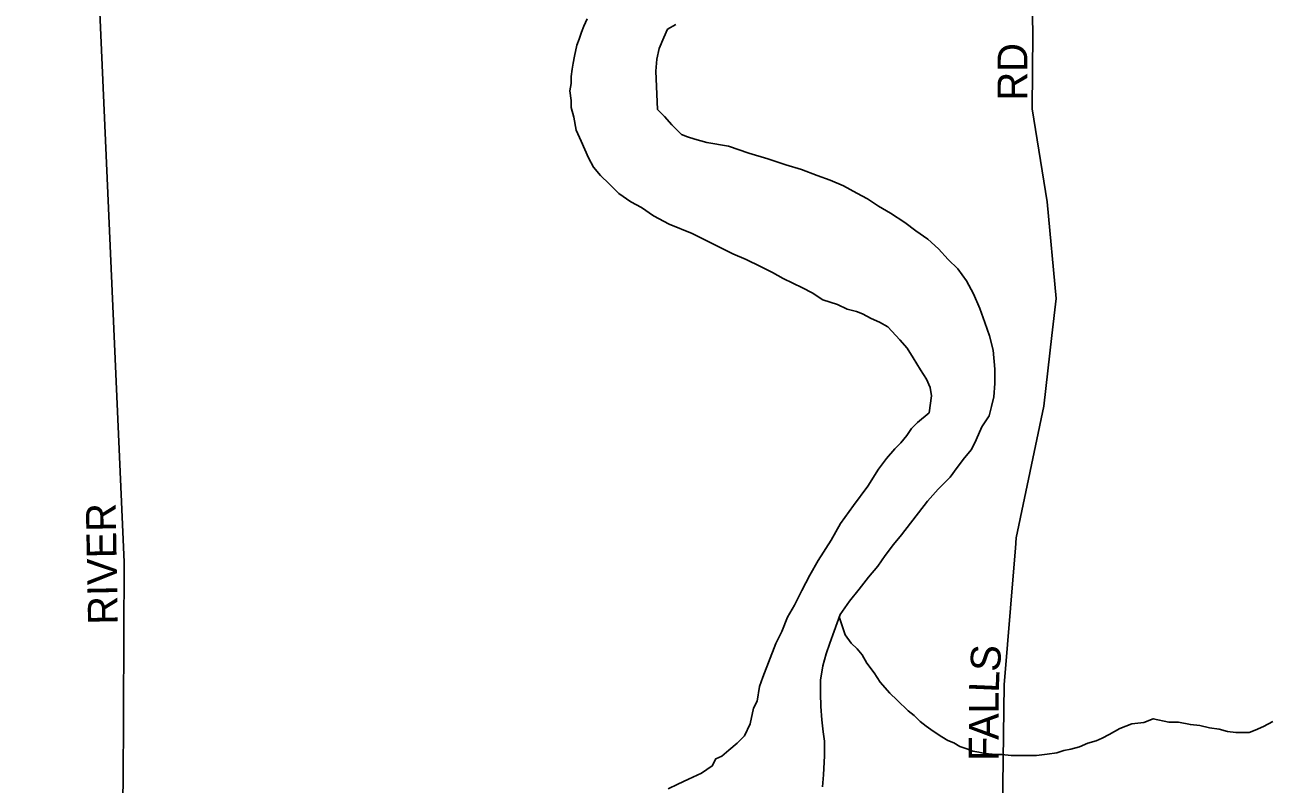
# Model space of a CAD drawing. Extents: x 2010165 to 2382125, y 1060529 to 1407316.
# Drawn here: x 2267566 to 2269650, y 1259255 to 1260530 of the extents above; entities that cross this region are included whole.
import ezdxf

# ---------------------------------------------------------------- set-up
doc = ezdxf.new("R2010")
doc.units = 0
for name, color, linetype in [('GM_X_City_Street', 7, 'Continuous'), ('GM_X_City_Street_Text', 7, 'Continuous'), ('GM_X_Major_River', 7, 'Continuous'), ('GM_X_Minor_River', 7, 'Continuous')]:
    doc.layers.add(name, color=color, linetype=linetype)

msp = doc.modelspace()

# ---------------------------------------------------------------- linework, layer by layer
at = {"layer": 'GM_X_City_Street'}
for points in [[(2267566.4, 1256926.7), (2267667.1, 1258114.3), (2267731.7, 1259252), (2267733.2, 1259627.7), (2267689.5, 1260615), (2267639.2, 1261671.2), (2267617, 1262011.8)], [(2269229.4, 1259651.7), (2269230.8, 1259668.9), (2269277.2, 1259890), (2269290.3, 1260008.5), (2269297.8, 1260070.8), (2269282.5, 1260233.2), (2269257.3, 1260389.5), (2269258.3, 1260515.9), (2269257.4, 1260570), (2269278.2, 1260618.1)], [(2269212.5, 1259189), (2269207.7, 1259211.9), (2269210.7, 1259422), (2269226.7, 1259618.5), (2269229.4, 1259651.7)]]:
    msp.add_lwpolyline(points, dxfattribs=at)
at = {"layer": 'GM_X_Major_River'}
for points in [[(2268510.6, 1260540.2), (2268504.6, 1260528.1), (2268500.7, 1260518), (2268496.8, 1260506), (2268492.9, 1260495.9), (2268489, 1260477.8), (2268487.1, 1260465.7), (2268485.2, 1260455.6), (2268483.3, 1260443.6), (2268483.4, 1260431.5), (2268481.5, 1260419.5), (2268483.7, 1260403.4), (2268483.8, 1260391.3), (2268487.9, 1260375.3), (2268492.1, 1260353.2), (2268500.3, 1260335.2), (2268506.5, 1260321.2), (2268512.6, 1260307.1), (2268520.8, 1260291.1), (2268533, 1260277.1), (2268547.2, 1260263.2), (2268563.4, 1260247.2), (2268583.6, 1260233.2), (2268601.7, 1260223.3), (2268621.9, 1260209.4), (2268648.2, 1260195.5), (2268686.4, 1260179.7), (2268755, 1260146), (2268777.2, 1260136.1), (2268801.4, 1260124.2), (2268821.6, 1260114.3), (2268839.7, 1260104.3), (2268855.9, 1260096.4), (2268872, 1260088.5), (2268888.1, 1260080.5), (2268906.3, 1260068.6), (2268930.5, 1260060.7), (2268946.6, 1260052.8), (2268962.7, 1260048.9), (2268972.8, 1260044.9), (2268986.9, 1260037), (2269001, 1260031), (2269015.1, 1260023.1), (2269035.4, 1260001.1), (2269047.6, 1259987.1), (2269057.8, 1259971.1), (2269070, 1259951.1), (2269080.2, 1259935.1), (2269086.3, 1259921.1), (2269088.4, 1259907), (2269084.7, 1259878.9), (2269064.7, 1259862.7), (2269054.8, 1259852.6), (2269046.9, 1259840.5), (2269036.9, 1259828.3), (2269027, 1259818.2), (2269013.1, 1259802.1), (2268999.2, 1259783.9), (2268981.4, 1259755.6), (2268957.6, 1259723.3), (2268935.8, 1259693), (2268919.9, 1259664.8), (2268898.2, 1259630.5), (2268884.3, 1259606.3), (2268870.5, 1259580.1), (2268858.7, 1259555.9), (2268846.8, 1259535.7), (2268837, 1259511.5), (2268827.1, 1259491.4), (2268805.5, 1259435), (2268799.7, 1259418.9), (2268795.9, 1259394.7), (2268789.9, 1259382.6), (2268784.2, 1259356.5), (2268774.3, 1259336.3), (2268762.4, 1259324.2), (2268748.4, 1259312), (2268736.5, 1259301.9), (2268726.5, 1259297.8), (2268720.5, 1259285.7), (2268702.6, 1259273.6), (2268680.6, 1259263.4), (2268662.6, 1259255.2), (2268646.6, 1259247.1)], [(2268646.6, 1259247.1), (2268662.6, 1259255.2), (2268680.6, 1259263.4), (2268702.6, 1259273.6), (2268720.5, 1259285.7), (2268726.5, 1259297.8), (2268736.5, 1259301.9), (2268748.4, 1259312), (2268762.4, 1259324.2), (2268774.3, 1259336.3), (2268784.2, 1259356.5), (2268789.9, 1259382.6), (2268795.9, 1259394.7), (2268799.7, 1259418.9), (2268805.5, 1259435), (2268827.1, 1259491.4), (2268837, 1259511.5), (2268846.8, 1259535.7), (2268858.7, 1259555.9), (2268870.5, 1259580.1), (2268884.3, 1259606.3), (2268898.2, 1259630.5), (2268919.9, 1259664.8), (2268935.8, 1259693), (2268957.6, 1259723.3), (2268981.4, 1259755.6), (2268999.2, 1259783.9), (2269013.1, 1259802.1), (2269027, 1259818.2), (2269036.9, 1259828.3), (2269046.9, 1259840.5), (2269054.8, 1259852.6), (2269064.7, 1259862.7), (2269084.7, 1259878.9), (2269088.4, 1259907), (2269086.3, 1259921.1), (2269080.2, 1259935.1), (2269070, 1259951.1), (2269057.8, 1259971.1), (2269047.6, 1259987.1), (2269035.4, 1260001.1), (2269015.1, 1260023.1), (2269001, 1260031), (2268986.9, 1260037), (2268972.8, 1260044.9), (2268962.7, 1260048.9), (2268946.6, 1260052.8), (2268930.5, 1260060.7), (2268906.3, 1260068.6), (2268888.1, 1260080.5), (2268872, 1260088.5), (2268855.9, 1260096.4), (2268839.7, 1260104.3), (2268821.6, 1260114.3), (2268801.4, 1260124.2), (2268777.2, 1260136.1), (2268755, 1260146), (2268686.4, 1260179.7), (2268648.2, 1260195.5), (2268621.9, 1260209.4), (2268601.7, 1260223.3), (2268583.6, 1260233.2), (2268563.4, 1260247.2), (2268547.2, 1260263.2), (2268533, 1260277.1), (2268520.8, 1260291.1), (2268512.6, 1260307.1), (2268506.5, 1260321.2), (2268500.3, 1260335.2), (2268492.1, 1260353.2), (2268487.9, 1260375.3), (2268483.8, 1260391.3), (2268483.7, 1260403.4), (2268481.5, 1260419.5), (2268483.4, 1260431.5), (2268483.3, 1260443.6), (2268485.2, 1260455.6), (2268487.1, 1260465.7), (2268489, 1260477.8), (2268492.9, 1260495.9), (2268496.8, 1260506), (2268500.7, 1260518), (2268504.6, 1260528.1), (2268510.6, 1260540.2)], [(2268905.6, 1259250.8), (2268907.4, 1259270.9), (2268909.1, 1259303), (2268908.9, 1259327.2), (2268906.8, 1259343.2), (2268904.6, 1259363.3), (2268902.4, 1259385.4), (2268902.2, 1259407.5), (2268902, 1259429.6), (2268905.8, 1259453.7), (2268911.6, 1259473.9), (2268917.5, 1259492), (2268925.3, 1259512.1), (2268935.1, 1259540.3), (2268951, 1259562.5), (2268966.8, 1259582.7), (2268982.7, 1259602.9), (2268998.6, 1259621.1), (2269010.5, 1259639.3), (2269024.4, 1259657.5), (2269038.3, 1259673.6), (2269082, 1259730.2), (2269099.9, 1259750.4), (2269119.8, 1259770.6), (2269131.7, 1259786.8), (2269143.6, 1259802.9), (2269155.5, 1259817.1), (2269163.4, 1259833.2), (2269173.2, 1259855.3), (2269185.1, 1259873.5), (2269189, 1259889.6), (2269192.9, 1259905.7), (2269194.7, 1259927.8), (2269194.5, 1259951.9), (2269192.2, 1259984.1), (2269185.9, 1260008.1), (2269177.7, 1260030.2), (2269169.4, 1260054.2), (2269159.2, 1260078.3), (2269147, 1260100.3), (2269132.7, 1260120.3), (2269116.5, 1260136.3), (2269100.3, 1260154.3), (2269082.1, 1260170.2), (2269061.9, 1260184.2), (2269043.7, 1260198.1), (2269019.4, 1260214), (2268999.3, 1260225.9), (2268981.1, 1260237.9), (2268962.9, 1260247.8), (2268940.7, 1260259.7), (2268918.6, 1260269.6), (2268896.4, 1260277.5), (2268870.2, 1260287.4), (2268844, 1260295.2), (2268813.8, 1260305.1), (2268781.6, 1260314.9), (2268747.4, 1260326.8), (2268711.2, 1260332.6), (2268691.1, 1260338.4), (2268679, 1260342.4), (2268668.9, 1260346.3), (2268652.7, 1260362.3), (2268640.5, 1260376.3), (2268628.4, 1260388.3), (2268625.8, 1260452.6), (2268627.6, 1260472.7), (2268631.5, 1260490.8), (2268639.3, 1260508.9), (2268645.2, 1260523), (2268659.2, 1260531.1)], [(2268659.2, 1260531.1), (2268645.2, 1260523), (2268639.3, 1260508.9), (2268631.5, 1260490.8), (2268627.6, 1260472.7), (2268625.8, 1260452.6), (2268628.4, 1260388.3), (2268640.5, 1260376.3), (2268652.7, 1260362.3), (2268668.9, 1260346.3), (2268679, 1260342.4), (2268691.1, 1260338.4), (2268711.2, 1260332.6), (2268747.4, 1260326.8), (2268781.6, 1260314.9), (2268813.8, 1260305.1), (2268844, 1260295.2), (2268870.2, 1260287.4), (2268896.4, 1260277.5), (2268918.6, 1260269.6), (2268940.7, 1260259.7), (2268962.9, 1260247.8), (2268981.1, 1260237.9), (2268999.3, 1260225.9), (2269019.4, 1260214), (2269043.7, 1260198.1), (2269061.9, 1260184.2), (2269082.1, 1260170.2), (2269100.3, 1260154.3), (2269116.5, 1260136.3), (2269132.7, 1260120.3), (2269147, 1260100.3), (2269159.2, 1260078.3), (2269169.4, 1260054.2), (2269177.7, 1260030.2), (2269185.9, 1260008.1), (2269192.2, 1259984.1), (2269194.5, 1259951.9), (2269194.7, 1259927.8), (2269192.9, 1259905.7), (2269189, 1259889.6), (2269185.1, 1259873.5), (2269173.2, 1259855.3), (2269163.4, 1259833.2), (2269155.5, 1259817.1), (2269143.6, 1259802.9), (2269131.7, 1259786.8), (2269119.8, 1259770.6), (2269099.9, 1259750.4), (2269082, 1259730.2), (2269038.3, 1259673.6), (2269024.4, 1259657.5), (2269010.5, 1259639.3), (2268998.6, 1259621.1), (2268982.7, 1259602.9), (2268966.8, 1259582.7), (2268951, 1259562.5), (2268935.1, 1259540.3), (2268925.3, 1259512.1), (2268917.5, 1259492), (2268911.6, 1259473.9), (2268905.8, 1259453.7), (2268902, 1259429.6), (2268902.2, 1259407.5), (2268902.4, 1259385.4), (2268904.6, 1259363.3), (2268906.8, 1259343.2), (2268908.9, 1259327.2), (2268909.1, 1259303), (2268907.4, 1259270.9), (2268905.6, 1259250.8)]]:
    msp.add_lwpolyline(points, dxfattribs=at)
at = {"layer": 'GM_X_Minor_River'}
msp.add_lwpolyline([(2268933.6, 1259535.9), (2268943.4, 1259506.2), (2268953.6, 1259492.2), (2268963.7, 1259482.2), (2268971.9, 1259472.2), (2268980, 1259458.2), (2268992.2, 1259442.2), (2269002.4, 1259426.2), (2269018.6, 1259408.2), (2269030.8, 1259396.3), (2269049, 1259378.3), (2269059.1, 1259370.3), (2269069.2, 1259360.4), (2269079.3, 1259352.4), (2269091.5, 1259344.4), (2269105.6, 1259334.5), (2269115.7, 1259328.5), (2269125.8, 1259324.6), (2269135.9, 1259318.6), (2269147.9, 1259314.7), (2269158, 1259310.7), (2269168.1, 1259308.8), (2269178.1, 1259306.8), (2269196.2, 1259304.9), (2269206.3, 1259305), (2269222.3, 1259303.1), (2269240.4, 1259303.2), (2269264.5, 1259303.4), (2269282.5, 1259305.5), (2269298.6, 1259307.6), (2269310.6, 1259311.7), (2269322.6, 1259313.8), (2269336.7, 1259317.9), (2269350.6, 1259324), (2269364.7, 1259328.1), (2269374.7, 1259332.2), (2269386.7, 1259338.3), (2269404.6, 1259348.5), (2269424.6, 1259356.7), (2269444.7, 1259358.8), (2269460.7, 1259364.9), (2269486.9, 1259359.1), (2269502.9, 1259359.2), (2269523, 1259355.3), (2269539.1, 1259353.4), (2269555.2, 1259349.5), (2269571.3, 1259347.6), (2269585.4, 1259343.7), (2269599.5, 1259341.8), (2269611.5, 1259341.8), (2269621.5, 1259341.9), (2269631.5, 1259346), (2269645.5, 1259352.1), (2269661.5, 1259360.2)], dxfattribs=at)

# ---------------------------------------------------------------- texts
at = {"layer": 'GM_X_City_Street_Text'}
for s, rotation, p in [('RD', 90, (2269249.4, 1260403.1)), ('RIVER', 91.0798, (2267722.6, 1259523.4)), ('S', 85.7606, (2269202.7, 1259442.9)), ('L', 87.5401, (2269201.2, 1259408.1)), ('L', 89.7814, (2269201.1, 1259373.5)), ('A', 89.9478, (2269201.1, 1259329.5)), ('F', 89.9453, (2269201, 1259294.3))]:
    msp.add_text(s, height=50, rotation=rotation, dxfattribs=at).set_placement(p)

doc.saveas('drawing.dxf')
